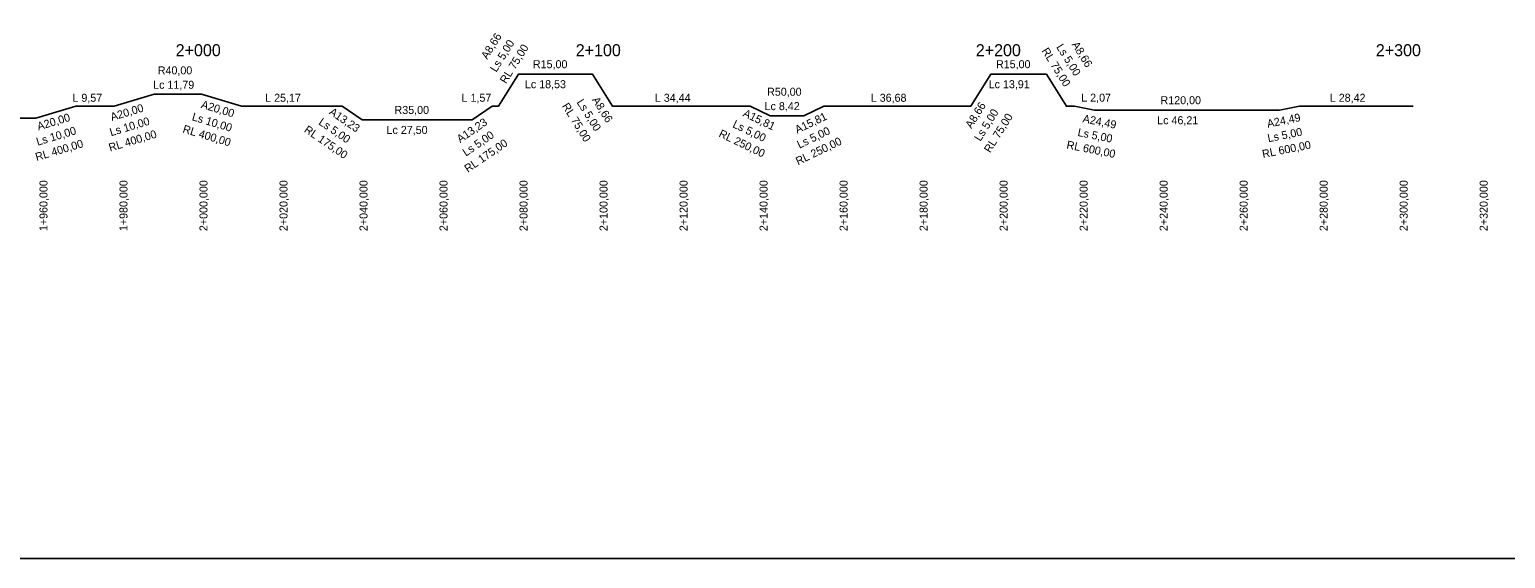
# Model space of a CAD drawing. Extents: x -632716 to -629545, y -1094726 to -1088285.
# Drawn here: x -630572.1 to -630203.2, y -1091981 to -1091848.8 of the extents above; entities that cross this region are included whole.
import ezdxf

# ---------------------------------------------------------------- set-up
doc = ezdxf.new("R2010")
doc.units = 0
for name, color, linetype in [('formát', 7, 'Continuous'), ('REZ_POPIS', 7, 'Continuous'), ('REZ_TABULKA', 7, 'Continuous')]:
    doc.layers.add(name, color=color, linetype=linetype)

msp = doc.modelspace()

# ---------------------------------------------------------------- linework, layer by layer
at = {"layer": 'formát'}
msp.add_lwpolyline([(-632628.81, -1091981.01), (-629779.11, -1091981.01), (-629779.11, -1091387.01), (-632628.81, -1091387.01)], close=True, dxfattribs=at)
at = {"layer": 'REZ_TABULKA'}
msp.add_lwpolyline([(-630584.07, -1091870.99), (-630570.53, -1091870.99), (-630570.53, -1091870.99), (-630560.53, -1091867.99), (-630560.53, -1091867.99), (-630550.97, -1091867.99), (-630550.97, -1091867.99), (-630540.97, -1091864.99), (-630540.97, -1091864.99), (-630529.18, -1091864.99), (-630529.18, -1091864.99), (-630519.18, -1091867.99), (-630519.18, -1091867.99), (-630494.01, -1091867.99), (-630494.01, -1091867.99), (-630489.01, -1091871.42), (-630489.01, -1091871.42), (-630461.51, -1091871.42), (-630461.51, -1091871.42), (-630456.51, -1091867.99), (-630456.51, -1091867.99), (-630454.94, -1091867.99), (-630454.94, -1091867.99), (-630449.94, -1091859.99), (-630449.94, -1091859.99), (-630431.4, -1091859.99), (-630431.4, -1091859.99), (-630426.4, -1091867.99), (-630426.4, -1091867.99), (-630391.97, -1091867.99), (-630391.97, -1091867.99), (-630386.97, -1091870.39), (-630386.97, -1091870.39), (-630378.55, -1091870.39), (-630378.55, -1091870.39), (-630373.55, -1091867.99), (-630373.55, -1091867.99), (-630336.87, -1091867.99), (-630336.87, -1091867.99), (-630331.87, -1091859.99), (-630331.87, -1091859.99), (-630317.95, -1091859.99), (-630317.95, -1091859.99), (-630312.95, -1091867.99), (-630312.95, -1091867.99), (-630310.89, -1091867.99), (-630310.89, -1091867.99), (-630305.89, -1091868.99), (-630305.89, -1091868.99), (-630259.68, -1091868.99), (-630259.68, -1091868.99), (-630254.68, -1091867.99), (-630254.68, -1091867.99), (-630226.25, -1091867.99)], dxfattribs=at)

# ---------------------------------------------------------------- texts
at = {"layer": 'REZ_POPIS'}
for s, p in [('2+000', (-630535.59, -1091855.49)), ('2+100', (-630435.59, -1091855.49)), ('2+200', (-630335.59, -1091855.49)), ('2+300', (-630235.59, -1091855.49))]:
    msp.add_text(s, height=3, dxfattribs=at).set_placement(p)
at = {"layer": 'REZ_TABULKA'}
for s, rotation, p in [('A8,66', 57.9946, (-630457.71, -1091856.43)), ('Ls 5,00', 57.9946, (-630455.46, -1091859.63)), ('RL 75,00', 57.9946, (-630453.02, -1091862.51)), ('RL 75,00', 302.0054, (-630319.22, -1091854.14)), ('Ls 5,00', 302.0054, (-630315.56, -1091853.2)), ('A8,66', 302.0054, (-630311.7, -1091852.58)), ('A20,00', 16.6992, (-630551.55, -1091871.69)), ('A20,00', 343.3008, (-630529.41, -1091868.38)), ('A13,23', 325.561, (-630497.43, -1091869.83)), ('RL 75,00', 302.0054, (-630439.12, -1091867.94)), ('Ls 5,00', 302.0054, (-630435.46, -1091867)), ('A8,66', 302.0054, (-630431.6, -1091866.39)), ('A15,81', 334.359, (-630393.97, -1091870.42)), ('A8,66', 57.9946, (-630336.68, -1091873.71)), ('Ls 5,00', 57.9946, (-630334.44, -1091876.91)), ('A20,00', 16.6992, (-630569.9, -1091874.05)), ('Ls 10,00', 16.6992, (-630551.75, -1091875.5)), ('RL 400,00', 343.3008, (-630533.99, -1091874.52)), ('Ls 10,00', 343.3008, (-630531.68, -1091871.46)), ('RL 175,00', 325.561, (-630503.66, -1091874.29)), ('Ls 5,00', 325.561, (-630500.05, -1091872.4)), ('A13,23', 34.439, (-630464.48, -1091877.24)), ('Ls 5,00', 334.359, (-630396.56, -1091873.17)), ('A15,81', 25.641, (-630380.22, -1091874.87)), ('RL 75,00', 57.9946, (-630331.99, -1091879.79)), ('A24,49', 348.6901, (-630308.99, -1091871.98)), ('A24,49', 11.3099, (-630262.59, -1091873.36)), ('RL 400,00', 16.6992, (-630570.34, -1091881.7)), ('Ls 10,00', 16.6992, (-630570.1, -1091877.87)), ('RL 400,00', 16.6992, (-630551.99, -1091879.34)), ('Ls 5,00', 34.439, (-630463.04, -1091880.61)), ('RL 175,00', 34.439, (-630462.57, -1091884.66)), ('RL 250,00', 334.359, (-630400.01, -1091875.51)), ('RL 250,00', 25.641, (-630380.02, -1091882.76)), ('Ls 5,00', 25.641, (-630379.69, -1091878.61)), ('RL 600,00', 348.6901, (-630313.02, -1091878.52)), ('Ls 5,00', 348.6901, (-630310.26, -1091875.4)), ('RL 600,00', 11.3099, (-630263.79, -1091880.95)), ('Ls 5,00', 11.3099, (-630262.45, -1091877)), ('1+960,000', 90, (-630567.64, -1091899.2)), ('1+980,000', 90, (-630547.64, -1091899.2)), ('2+000,000', 90, (-630527.64, -1091899.2)), ('2+020,000', 90, (-630507.64, -1091899.2)), ('2+040,000', 90, (-630487.64, -1091899.2)), ('2+060,000', 90, (-630467.64, -1091899.2)), ('2+080,000', 90, (-630447.64, -1091899.2)), ('2+100,000', 90, (-630427.64, -1091899.2)), ('2+120,000', 90, (-630407.64, -1091899.2)), ('2+140,000', 90, (-630387.64, -1091899.2)), ('2+160,000', 90, (-630367.64, -1091899.2)), ('2+180,000', 90, (-630347.64, -1091899.2)), ('2+200,000', 90, (-630327.64, -1091899.2)), ('2+220,000', 90, (-630307.64, -1091899.2)), ('2+240,000', 90, (-630287.64, -1091899.2)), ('2+260,000', 90, (-630267.64, -1091899.2)), ('2+280,000', 90, (-630247.64, -1091899.2)), ('2+300,000', 90, (-630227.64, -1091899.2)), ('2+320,000', 90, (-630207.64, -1091899.2))]:
    msp.add_text(s, height=2, rotation=rotation, dxfattribs=at).set_placement(p)
for s, p in [('R40,00', (-630540.07, -1091860.03)), ('R15,00', (-630446.3, -1091858.49)), ('R15,00', (-630330.54, -1091858.49)), ('Lc 11,79', (-630541.22, -1091863.63)), ('Lc 18,53', (-630448.29, -1091863.49)), ('Lc 13,91', (-630332.37, -1091863.49)), ('L 9,57', (-630561.39, -1091866.88)), ('L 25,17', (-630513.22, -1091866.88)), ('L 1,57', (-630464.13, -1091866.88)), ('L 34,44', (-630415.81, -1091866.88)), ('R50,00', (-630387.76, -1091865.37)), ('L 36,68', (-630361.84, -1091866.88)), ('L 2,07', (-630309.23, -1091866.85)), ('R120,00', (-630289.41, -1091867.49)), ('L 28,42', (-630247.1, -1091866.88)), ('R35,00', (-630480.89, -1091869.92)), ('Lc 8,42', (-630388.38, -1091868.97)), ('Lc 27,50', (-630482.88, -1091874.92)), ('Lc 46,21', (-630290.24, -1091872.49))]:
    msp.add_text(s, height=2, dxfattribs=at).set_placement(p)

doc.saveas('drawing.dxf')
